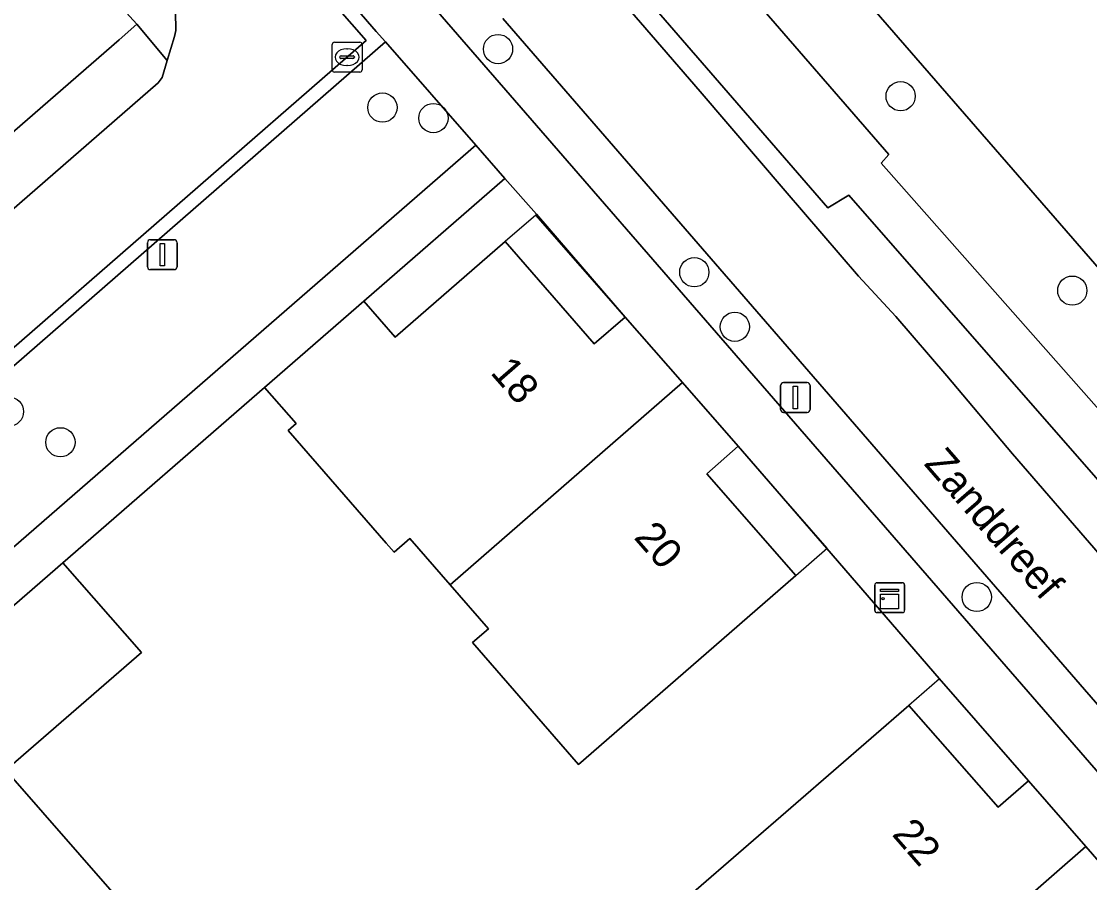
# Model space of a CAD drawing. Extents: x 155887 to 156869, y 383880 to 384678.
# Drawn here: x 156319.76 to 156355.47, y 384206.87 to 384235.65 of the extents above; entities that cross this region are included whole.
import ezdxf

# ---------------------------------------------------------------- set-up
doc = ezdxf.new("R2010")
doc.units = 0
for name, color, linetype in [('IMGEO_Berm_groen', 7, 'Continuous'), ('IMGEO_Boom', 7, 'Continuous'), ('IMGEO_Erf', 7, 'Continuous'), ('IMGEO_Fietspad_gesloten', 7, 'Continuous'), ('IMGEO_Greppel_droge_sloot', 7, 'Continuous'), ('IMGEO_Kast', 7, 'Continuous'), ('IMGEO_Kolk', 7, 'Continuous'), ('IMGEO_Lichtmast', 7, 'Continuous'), ('IMGEO_Muur', 7, 'Continuous'), ('IMGEO_Openbare_ruimte_label', 7, 'Continuous'), ('IMGEO_OVBaan_gesloten', 7, 'Continuous'), ('IMGEO_Pand', 7, 'Continuous'), ('IMGEO_Pand_nummerreeks', 7, 'Continuous'), ('IMGEO_Pand_overbouw', 7, 'Continuous'), ('IMGEO_Parkeervlak_open', 7, 'Continuous'), ('IMGEO_Rijbaan_lokaal_gesloten', 7, 'Continuous'), ('IMGEO_Rijbaan_lokaal_open', 7, 'Continuous'), ('IMGEO_Voetpad_open', 7, 'Continuous')]:
    doc.layers.add(name, color=color, linetype=linetype)

msp = doc.modelspace()

# ---------------------------------------------------------------- linework, layer by layer
at = {"layer": 'IMGEO_Berm_groen'}
msp.add_lwpolyline([(156368.15, 384206.984), (156366.826, 384207.656), (156347.42, 384229.84), (156346.712, 384229.424), (156328.888, 384250), (156300.438, 384282.682), (156281.665, 384304.177), (156250.888, 384339.475), (156253.839, 384342.093), (156284.501, 384306.304), (156288.071, 384302.223), (156298.666, 384288.958), (156332.451, 384250), (156348.753, 384231.201), (156348.499, 384230.919), (156368.479, 384208.305), (156368.644, 384207.432)], close=True, dxfattribs=at)
for points in [[(156374.404, 384205.959), (156336.14, 384250), (156299.846, 384291.826)], [(156318.171, 384261.203), (156320.09, 384258.879), (156321.923, 384256.464), (156326.364, 384251.411), (156332.796, 384244.497), (156335.908, 384240.888), (156338.817, 384237.517), (156342.443, 384233.313), (156345.293, 384229.992), (156347.743, 384227.138), (156348.992, 384225.783), (156350.694, 384223.801), (156352.885, 384221.197), (156355.815, 384217.807), (156359.188, 384213.905), (156361.847, 384210.682), (156367.112, 384204.827)], [(156333.453, 384236.224), (156358.843, 384206.998), (156362.704, 384202.562), (156363.215, 384203.005), (156363.796, 384203.508), (156359.945, 384207.962), (156335.855, 384235.751)]]:
    msp.add_lwpolyline(points, dxfattribs=at)
at = {"layer": 'IMGEO_Boom'}
for centre in [(156335.691, 384234.728), (156349.15, 384233.152), (156331.826, 384232.771), (156333.53, 384232.42), (156342.253, 384227.267), (156354.888, 384226.653), (156343.607, 384225.444), (156319.34, 384222.609), (156321.063, 384221.583), (156351.694, 384216.413)]:
    msp.add_circle(centre, 0.489, dxfattribs=at)
at = {"layer": 'IMGEO_Erf'}
for points in [[(156282.504, 384199.826), (156323.027, 384235.041), (156323.619, 384235.555), (156322.559, 384236.725), (156322.738, 384236.866), (156317.444, 384242.973)], [(156342.151, 384206.479), (156345.646, 384209.51), (156349.423, 384212.785), (156352.405, 384209.389), (156353.425, 384210.269), (156350.442, 384213.689), (156346.679, 384218.03), (156343.716, 384221.453), (156342.671, 384220.533), (156345.649, 384217.133), (156341.877, 384213.852), (156338.384, 384210.813), (156334.841, 384214.888), (156335.37, 384215.349), (156334.094, 384216.817), (156332.745, 384218.367), (156332.218, 384217.907), (156331.955, 384218.209), (156328.675, 384221.983), (156328.939, 384222.213), (156327.89, 384223.42), (156321.145, 384217.557), (156323.772, 384214.559), (156319.24, 384210.63), (156326.656, 384202.13)]]:
    msp.add_lwpolyline(points, dxfattribs=at)
msp.add_lwpolyline([(156336.978, 384229.208), (156335.922, 384230.405), (156331.203, 384226.305), (156332.25, 384225.097), (156335.933, 384228.294), (156338.91, 384224.87), (156339.942, 384225.767)], close=True, dxfattribs=at)
at = {"layer": 'IMGEO_Fietspad_gesloten'}
msp.add_lwpolyline([(156335.855, 384235.751), (156359.945, 384207.962), (156363.796, 384203.508), (156369.098, 384197.376), (156371.169, 384195.025), (156371.638, 384194.467), (156374.321, 384196.835), (156367.112, 384204.827), (156361.847, 384210.682), (156359.188, 384213.905), (156355.815, 384217.807), (156352.885, 384221.197), (156350.694, 384223.801), (156348.992, 384225.783), (156347.743, 384227.138), (156345.293, 384229.992), (156342.443, 384233.313), (156338.817, 384237.517), (156335.908, 384240.888), (156332.796, 384244.497), (156326.364, 384251.411), (156321.923, 384256.464), (156320.09, 384258.879), (156318.171, 384261.203)], dxfattribs=at)
at = {"layer": 'IMGEO_Greppel_droge_sloot'}
msp.add_lwpolyline([(156368.15, 384206.984), (156368.644, 384207.432), (156368.479, 384208.305), (156348.499, 384230.919), (156348.753, 384231.201), (156332.451, 384250), (156298.666, 384288.958), (156288.071, 384302.223), (156284.501, 384306.304), (156253.839, 384342.093), (156250.888, 384339.475), (156281.665, 384304.177), (156300.438, 384282.682), (156328.888, 384250), (156346.712, 384229.424), (156347.42, 384229.84), (156366.826, 384207.656)], close=True, dxfattribs=at)
at = {"layer": 'IMGEO_Kast'}
for p, q in [((156348.359, 384216.89), (156349.2, 384216.89)), ((156349.2, 384216.89), (156348.359, 384216.89)), ((156348.284, 384215.965), (156348.284, 384216.806)), ((156348.284, 384216.806), (156348.284, 384215.965)), ((156349.284, 384216.815), (156349.284, 384215.974)), ((156349.284, 384215.974), (156349.284, 384216.815)), ((156349.209, 384215.89), (156348.368, 384215.89)), ((156348.368, 384215.89), (156349.209, 384215.89))]:
    msp.add_line(p, q, dxfattribs=at)
for points in [[(156348.479, 384216.68), (156349.079, 384216.68), (156349.079, 384216.595), (156348.479, 384216.595), (156348.479, 384216.68)], [(156348.479, 384216.505), (156349.079, 384216.505), (156349.079, 384216.016), (156348.479, 384216.016), (156348.479, 384216.505)]]:
    msp.add_lwpolyline(points, dxfattribs=at)
msp.add_circle((156348.563, 384216.354), 0.0377, dxfattribs=at)
for centre, start, end in [((156348.362, 384216.812), 92.4484, 184.2845), ((156348.362, 384216.812), 92.4484, 184.2845), ((156349.206, 384216.812), 2.4484, 94.2845), ((156349.206, 384216.812), 2.4484, 94.2845), ((156348.362, 384215.968), 182.4484, 274.2845), ((156348.362, 384215.968), 182.4484, 274.2845), ((156349.206, 384215.968), 272.4484, 4.2845), ((156349.206, 384215.968), 272.4484, 4.2845)]:
    msp.add_arc(centre, 0.0779, start, end, dxfattribs=at)
at = {"layer": 'IMGEO_Kolk'}
for p, q in [((156330.146, 384234.032), (156330.146, 384234.884)), ((156330.221, 384234.958), (156331.073, 384234.958)), ((156330.634, 384234.738), (156330.659, 384234.738)), ((156331.147, 384234.884), (156331.147, 384234.032)), ((156330.405, 384234.452), (156330.405, 384234.464)), ((156330.843, 384234.415), (156330.445, 384234.415)), ((156330.448, 384234.501), (156330.846, 384234.501)), ((156330.889, 384234.464), (156330.889, 384234.452)), ((156330.657, 384234.178), (156330.632, 384234.178)), ((156331.073, 384233.958), (156330.221, 384233.958))]:
    msp.add_line(p, q, dxfattribs=at)
for points in [[(156330.146, 384234.032), (156330.146, 384234.884)], [(156330.221, 384234.958), (156331.073, 384234.958)], [(156331.147, 384234.884), (156331.147, 384234.032)], [(156331.073, 384233.958), (156330.221, 384233.958)]]:
    msp.add_lwpolyline(points, dxfattribs=at)
for centre, radius, start, end in [((156330.223, 384234.882), 0.0765, 91.552, 178.448), ((156330.223, 384234.882), 0.0765, 91.552, 178.448), ((156331.071, 384234.882), 0.0765, 1.552, 88.448), ((156331.071, 384234.882), 0.0765, 1.552, 88.448), ((156330.445, 384234.461), 0.0403, 85.8775, 175.7526), ((156330.442, 384234.451), 0.0366, 178.938, 274.7102), ((156330.846, 384234.458), 0.043, 264.8664, 352.4533), ((156330.85, 384234.463), 0.0386, 1.7309, 96.639), ((156330.223, 384234.034), 0.0765, 181.552, 268.448), ((156330.223, 384234.034), 0.0765, 181.552, 268.448), ((156331.071, 384234.034), 0.0765, 271.552, 358.448), ((156331.071, 384234.034), 0.0765, 271.552, 358.448)]:
    msp.add_arc(centre, radius, start, end, dxfattribs=at)
for centre, major_axis, ratio, start_param, end_param in [((156330.633, 384234.458), (-0.387, 0.002), 0.722429, 4.712389, 7.853982), ((156330.658, 384234.458), (-0.39, 0.002), 0.717154, 1.570796, 4.712389)]:
    msp.add_ellipse(centre, major_axis=major_axis, ratio=ratio, start_param=start_param, end_param=end_param, dxfattribs=at)
at = {"layer": 'IMGEO_Lichtmast'}
for p, q in [((156323.972, 384227.454), (156323.972, 384228.254)), ((156323.972, 384228.254), (156323.972, 384227.454)), ((156324.072, 384228.354), (156324.862, 384228.354)), ((156324.862, 384228.354), (156324.072, 384228.354)), ((156324.962, 384228.254), (156324.962, 384227.454)), ((156324.962, 384227.454), (156324.962, 384228.254)), ((156324.862, 384227.354), (156324.072, 384227.354)), ((156324.072, 384227.354), (156324.862, 384227.354)), ((156345.136, 384222.682), (156345.136, 384223.482)), ((156345.136, 384223.482), (156345.136, 384222.682)), ((156345.236, 384223.582), (156346.026, 384223.582)), ((156346.026, 384223.582), (156345.236, 384223.582)), ((156346.126, 384223.482), (156346.126, 384222.682)), ((156346.126, 384222.682), (156346.126, 384223.482)), ((156346.026, 384222.582), (156345.236, 384222.582)), ((156345.236, 384222.582), (156346.026, 384222.582))]:
    msp.add_line(p, q, dxfattribs=at)
for points in [[(156324.392, 384228.229), (156324.542, 384228.229), (156324.542, 384227.479), (156324.392, 384227.479), (156324.392, 384228.229)], [(156345.556, 384223.457), (156345.706, 384223.457), (156345.706, 384222.707), (156345.556, 384222.707), (156345.556, 384223.457)]]:
    msp.add_lwpolyline(points, dxfattribs=at)
for centre, start, end in [((156324.072, 384228.254), 90, 180), ((156324.072, 384228.254), 90, 180), ((156324.862, 384228.254), 0, 90), ((156324.862, 384228.254), 360, 90), ((156324.072, 384227.454), 180, 270), ((156324.072, 384227.454), 180, 270), ((156324.862, 384227.454), 270, 0), ((156324.862, 384227.454), 270, 0), ((156345.236, 384223.482), 90, 180), ((156345.236, 384223.482), 90, 180), ((156346.026, 384223.482), 0, 90), ((156346.026, 384223.482), 360, 90), ((156345.236, 384222.682), 180, 270), ((156345.236, 384222.682), 180, 270), ((156346.026, 384222.682), 270, 0), ((156346.026, 384222.682), 270, 0)]:
    msp.add_arc(centre, 0.1, start, end, dxfattribs=at)
at = {"layer": 'IMGEO_Muur'}
msp.add_lwpolyline([(156321.145, 384217.557), (156327.89, 384223.42)], dxfattribs=at)
at = {"layer": 'IMGEO_OVBaan_gesloten'}
msp.add_lwpolyline([(156299.846, 384291.826), (156336.14, 384250), (156374.404, 384205.959), (156378.343, 384201.4), (156379.419, 384200.209), (156379.888, 384199.654), (156382.519, 384196.58), (156387.576, 384200.899), (156386.228, 384202.442), (156385.422, 384203.36), (156384.391, 384204.534), (156383.483, 384205.568), (156383.21, 384205.896), (156383.334, 384206.002), (156382.888, 384206.548), (156382.047, 384207.451), (156363.627, 384228.639), (156361.513, 384231.125), (156360.68, 384232.052), (156360.575, 384231.973), (156353.442, 384240.167), (156344.918, 384250), (156310.449, 384289.788)], dxfattribs=at)
at = {"layer": 'IMGEO_Pand'}
for points in [[(156334.094, 384216.817), (156341.856, 384223.579), (156339.942, 384225.767), (156338.91, 384224.87), (156335.933, 384228.294), (156332.25, 384225.097), (156331.203, 384226.305), (156327.89, 384223.42), (156328.939, 384222.213), (156328.675, 384221.983), (156331.955, 384218.209), (156332.218, 384217.907), (156332.745, 384218.367)], [(156334.094, 384216.817), (156335.37, 384215.349), (156334.841, 384214.888), (156338.384, 384210.813), (156341.877, 384213.852), (156345.649, 384217.133), (156342.671, 384220.533), (156343.716, 384221.453), (156341.856, 384223.579)], [(156319.24, 384210.63), (156323.772, 384214.559), (156321.145, 384217.557), (156316.618, 384213.633)], [(156355.343, 384208.07), (156353.425, 384210.269), (156352.405, 384209.389), (156349.423, 384212.785), (156345.646, 384209.51), (156342.151, 384206.479), (156345.701, 384202.386), (156346.229, 384202.845), (156347.575, 384201.293)], [(156355.343, 384208.07), (156347.575, 384201.293), (156348.85, 384199.824), (156348.322, 384199.368), (156348.584, 384199.067), (156351.86, 384195.29), (156352.124, 384195.519), (156353.172, 384194.311), (156356.497, 384197.201), (156355.426, 384198.423), (156359.134, 384201.624), (156356.156, 384205.039), (156357.194, 384205.948)]]:
    msp.add_lwpolyline(points, close=True, dxfattribs=at)
at = {"layer": 'IMGEO_Pand_overbouw'}
for points in [[(156339.942, 384225.767), (156336.955, 384229.181), (156335.933, 384228.294), (156338.91, 384224.87)], [(156343.716, 384221.453), (156342.671, 384220.533), (156345.649, 384217.133), (156346.699, 384218.047)], [(156353.425, 384210.269), (156350.452, 384213.677), (156349.423, 384212.785), (156352.405, 384209.389)]]:
    msp.add_lwpolyline(points, close=True, dxfattribs=at)
at = {"layer": 'IMGEO_Parkeervlak_open'}
msp.add_lwpolyline([(156312.626, 384218.159), (156315.64, 384214.734), (156334.947, 384231.513), (156331.928, 384234.965)], close=True, dxfattribs=at)
at = {"layer": 'IMGEO_Rijbaan_lokaal_gesloten'}
msp.add_lwpolyline([(156308.096, 384214.226), (156312.626, 384218.159), (156312.322, 384218.504), (156331.278, 384235.009), (156328.971, 384237.669), (156326.065, 384241.018), (156323.695, 384239.126), (156324.76, 384237.181), (156324.839, 384236.98), (156324.868, 384236.767), (156324.924, 384235.545), (156324.922, 384235.346), (156324.879, 384235.149), (156324.635, 384234.343), (156324.464, 384233.777), (156324.33, 384233.603), (156283.805, 384198.344), (156239.684, 384160.03)], dxfattribs=at)
at = {"layer": 'IMGEO_Rijbaan_lokaal_open'}
for points in [[(156331.928, 384234.965), (156331.622, 384235.315), (156329.317, 384237.972), (156326.424, 384241.306), (156326.065, 384241.018), (156328.971, 384237.669), (156331.278, 384235.009), (156312.322, 384218.504), (156312.626, 384218.159)], [(156312.097, 384209.704), (156314.708, 384206.687), (156322.101, 384198.184), (156324.711, 384195.181), (156327.349, 384192.146), (156333.452, 384185.156), (156335.682, 384187.097), (156337.983, 384189.1), (156331.904, 384196.092), (156329.26, 384199.135), (156326.656, 384202.13), (156319.24, 384210.63), (156316.618, 384213.633)]]:
    msp.add_lwpolyline(points, close=True, dxfattribs=at)
at = {"layer": 'IMGEO_Voetpad_open'}
for points in [[(156371.638, 384194.467), (156371.169, 384195.025), (156370.114, 384194.106), (156364.039, 384201.029), (156362.704, 384202.562), (156358.843, 384206.998), (156333.453, 384236.224), (156330.765, 384239.365), (156321.523, 384250), (156295.435, 384280.018)], [(156317.444, 384242.973), (156322.738, 384236.866), (156322.559, 384236.725), (156323.619, 384235.555), (156324.635, 384234.343), (156324.879, 384235.149), (156324.922, 384235.346), (156324.924, 384235.545), (156324.868, 384236.767), (156324.839, 384236.98), (156324.76, 384237.181), (156323.695, 384239.126), (156314.264, 384250)], [(156318.88, 384250), (156326.424, 384241.306), (156329.317, 384237.972), (156331.622, 384235.315), (156331.928, 384234.965), (156334.947, 384231.513), (156335.922, 384230.405), (156336.978, 384229.208), (156339.942, 384225.767), (156341.856, 384223.579), (156343.716, 384221.453), (156346.679, 384218.03), (156350.442, 384213.689), (156353.425, 384210.269), (156355.343, 384208.07), (156357.194, 384205.948), (156360.141, 384202.492), (156361.225, 384201.247), (156361.631, 384200.724), (156369.178, 384192.157), (156369.476, 384191.797), (156370.363, 384190.785), (156371.486, 384191.839)], [(156239.684, 384160.03), (156283.805, 384198.344), (156324.33, 384233.603), (156324.464, 384233.777), (156324.635, 384234.343), (156323.619, 384235.555), (156323.027, 384235.041), (156282.504, 384199.826), (156279.482, 384197.222), (156274.939, 384193.214), (156233.865, 384157.571), (156232.352, 384156.266), (156233.048, 384155.469), (156233.321, 384155.14), (156233.866, 384155.535), (156234.409, 384155.932), (156234.95, 384156.332)], [(156316.618, 384213.633), (156321.145, 384217.557), (156327.89, 384223.42), (156331.203, 384226.305), (156335.922, 384230.405), (156334.947, 384231.513), (156315.64, 384214.734)]]:
    msp.add_lwpolyline(points, dxfattribs=at)

# ---------------------------------------------------------------- texts
at = {"layer": 'IMGEO_Openbare_ruimte_label'}
msp.add_text('Zanddreef', height=1, rotation=310.9433, dxfattribs=at).set_placement((156349.903, 384220.851))
at = {"layer": 'IMGEO_Pand_nummerreeks'}
for s, rotation, p in [('18', 311.0406, (156335.407, 384223.902)), ('20', 311.0406, (156340.205, 384218.39)), ('22', 311.026, (156348.832, 384208.468))]:
    msp.add_text(s, height=1, rotation=rotation, dxfattribs=at).set_placement(p)

doc.saveas('drawing.dxf')
